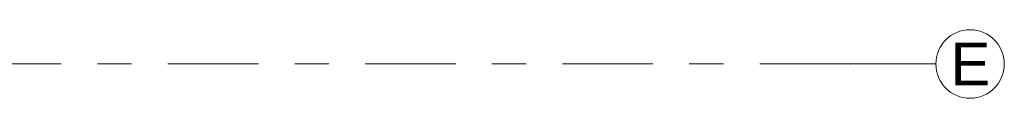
# Model space of a CAD drawing. Header units: metres. Extents: x -3.6 to 84.5, y -11 to 16.8.
# Tile 360 of 361: x 62.509 to 65.385, y 13.05 to 13.25. Entities that reach past the tile are written whole.
import ezdxf

# ---------------------------------------------------------------- set-up
doc = ezdxf.new("R2010")
doc.units = ezdxf.units.M
doc.header["$MEASUREMENT"] = 0
doc.linetypes.add('Strichlinie doppelt', pattern=[0.546806, 0.264583, -0.105833, 0.070556, -0.105833])
doc.layers.add('451 - Universal.Achsen Raster', color=7, linetype='Continuous')
doc.styles.add('ERSTELLTER_STIL_2', font='txt')

msp = doc.modelspace()

# ---------------------------------------------------------------- linework, layer by layer
at = {"layer": '451 - Universal.Achsen Raster', "color": 160, "linetype": 'Strichlinie doppelt', "lineweight": 9, "true_color": 0x3232ff}
for q in [(-3.175, 13.15), (65.185, 13.15)]:
    msp.add_line((64.935, 13.15), q, dxfattribs=at)
at = {"layer": '451 - Universal.Achsen Raster', "color": 160, "linetype": 'Continuous', "lineweight": 9, "true_color": 0x3232ff}
msp.add_circle((65.285, 13.15), 0.1, dxfattribs=at)
at = {"layer": '451 - Universal.Achsen Raster', "color": 160, "linetype": 'Strichlinie doppelt', "lineweight": 9, "true_color": 0x3232ff}
msp.add_point((64.935, 13.15), dxfattribs=at)
msp.add_point((64.935, 13.15), dxfattribs=at)

# ---------------------------------------------------------------- texts
at = {"layer": '451 - Universal.Achsen Raster', "color": 160, "lineweight": 9, "true_color": 0x3232ff, "insert": (65.2279, 13.2125), "char_height": 0.125, "attachment_point": 1, "style": 'ERSTELLTER_STIL_2'}
msp.add_mtext('\\A1;{\\pql;\\pt0;\\fArial|b0|i0|c0|p38;E}', dxfattribs=at)

doc.saveas('drawing.dxf')
